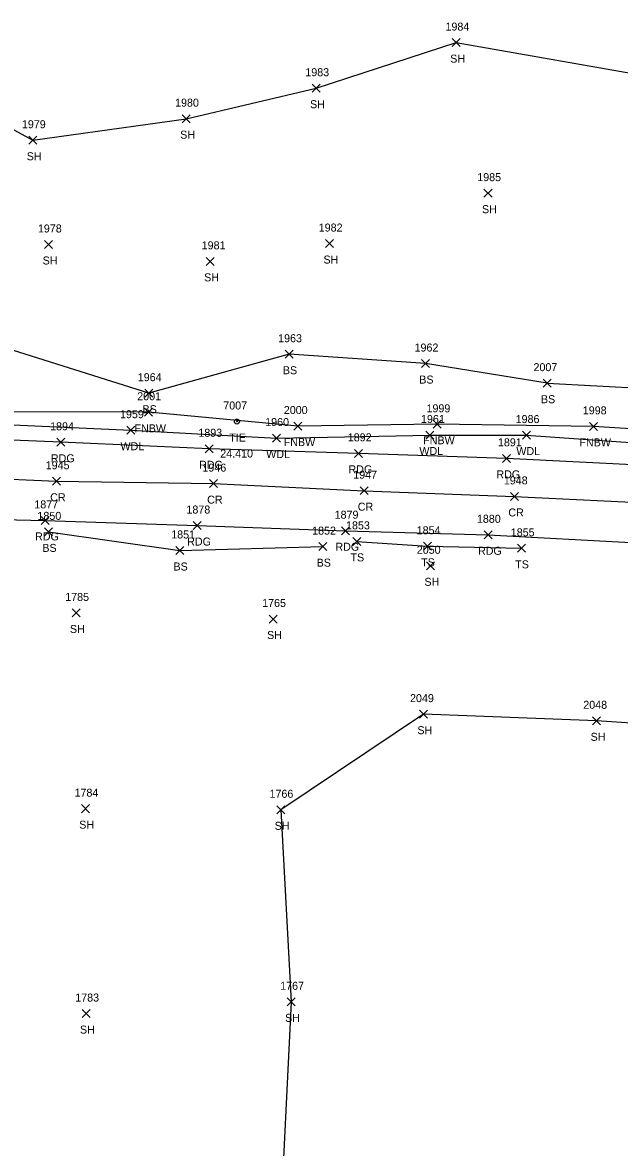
# Model space of a CAD drawing. Extents: x 1482574 to 1485769, y 580696 to 595649.
# Drawn here: x 1485228.7 to 1485377.8, y 582623.9 to 582904.9 of the extents above; entities that cross this region are included whole.
import ezdxf

# ---------------------------------------------------------------- set-up
doc = ezdxf.new("R2010")
doc.units = 0
for name, color, linetype in [('C_A', 7, 'Continuous'), ('C_C', 7, 'Continuous'), ('C_I', 7, 'Continuous'), ('CBP', 7, 'Continuous'), ('L_A', 7, 'Continuous'), ('L_I', 7, 'Continuous'), ('L_TIC', 7, 'Continuous'), ('LAWA', 7, 'Continuous'), ('LELB', 7, 'Continuous'), ('LFNC', 7, 'Continuous'), ('LSOGP', 7, 'Continuous'), ('P_A', 7, 'Continuous'), ('P_I', 7, 'Continuous'), ('P_TIC', 7, 'Continuous'), ('PEU', 7, 'Continuous'), ('PRC', 7, 'Continuous')]:
    doc.layers.add(name, color=color, linetype=linetype)

msp = doc.modelspace()

# ---------------------------------------------------------------- linework, layer by layer
at = {"layer": 'CBP'}
for radius in [0.625, 0.0833]:
    msp.add_circle((1485282.27, 582805.25), radius, dxfattribs=at)
at = {"layer": 'L_TIC'}
for points in [[(1485336.05, 582898.91), (1485338.05, 582900.91)], [(1485338.05, 582898.91), (1485336.05, 582900.91)], [(1485301.04, 582887.52), (1485303.04, 582889.52)], [(1485303.04, 582887.52), (1485301.04, 582889.52)], [(1485268.61, 582879.91), (1485270.61, 582881.91)], [(1485270.61, 582879.91), (1485268.61, 582881.91)], [(1485230.28, 582874.52), (1485232.28, 582876.52)], [(1485232.28, 582874.52), (1485230.28, 582876.52)], [(1485343.97, 582861.3), (1485345.97, 582863.3)], [(1485345.97, 582861.3), (1485343.97, 582863.3)], [(1485304.39, 582848.71), (1485306.39, 582850.71)], [(1485306.39, 582848.71), (1485304.39, 582850.71)], [(1485234.26, 582848.48), (1485236.26, 582850.48)], [(1485236.26, 582848.48), (1485234.26, 582850.48)], [(1485274.6, 582844.27), (1485276.6, 582846.26)], [(1485276.6, 582844.27), (1485274.6, 582846.26)], [(1485294.3, 582821.06), (1485296.3, 582823.06)], [(1485296.3, 582821.06), (1485294.3, 582823.06)], [(1485328.37, 582818.73), (1485330.37, 582820.73)], [(1485330.37, 582818.73), (1485328.37, 582820.73)], [(1485358.75, 582813.83), (1485360.75, 582815.83)], [(1485360.75, 582813.83), (1485358.75, 582815.83)], [(1485259.26, 582811.32), (1485261.26, 582813.32)], [(1485261.26, 582811.32), (1485259.26, 582813.32)], [(1485259.22, 582806.56), (1485261.22, 582808.55)], [(1485261.22, 582806.56), (1485259.22, 582808.55)], [(1485254.78, 582802.08), (1485256.78, 582804.08)], [(1485256.78, 582802.08), (1485254.78, 582804.08)], [(1485296.48, 582803.12), (1485298.48, 582805.12)], [(1485298.48, 582803.12), (1485296.48, 582805.12)], [(1485329.42, 582800.88), (1485331.42, 582802.88)], [(1485331.42, 582800.88), (1485329.42, 582802.88)], [(1485331.31, 582803.55), (1485333.31, 582805.55)], [(1485333.31, 582803.55), (1485331.31, 582805.55)], [(1485353.62, 582800.86), (1485355.62, 582802.86)], [(1485355.62, 582800.86), (1485353.62, 582802.86)], [(1485370.33, 582803.04), (1485372.33, 582805.04)], [(1485372.33, 582803.04), (1485370.33, 582805.04)], [(1485291.16, 582800.12), (1485293.16, 582802.12)], [(1485293.16, 582800.12), (1485291.16, 582802.12)], [(1485234.24, 582776.68), (1485236.24, 582778.68)], [(1485236.24, 582776.68), (1485234.24, 582778.68)], [(1485302.74, 582773), (1485304.74, 582774.99)], [(1485304.74, 582773), (1485302.74, 582774.99)], [(1485311.21, 582774.31), (1485313.21, 582776.31)], [(1485313.21, 582774.31), (1485311.21, 582776.31)], [(1485328.86, 582773.08), (1485330.86, 582775.08)], [(1485330.86, 582773.08), (1485328.86, 582775.08)], [(1485266.98, 582772.03), (1485268.98, 582774.03)], [(1485268.98, 582772.03), (1485266.98, 582774.03)], [(1485352.35, 582772.57), (1485354.35, 582774.57)], [(1485354.35, 582772.57), (1485352.35, 582774.57)], [(1485329.62, 582768.21), (1485331.62, 582770.21)], [(1485331.62, 582768.21), (1485329.62, 582770.21)], [(1485241.09, 582756.42), (1485243.09, 582758.42)], [(1485243.09, 582756.42), (1485241.09, 582758.42)], [(1485290.31, 582754.91), (1485292.31, 582756.91)], [(1485292.31, 582754.91), (1485290.31, 582756.91)], [(1485327.85, 582731.14), (1485329.85, 582733.13)], [(1485329.85, 582731.14), (1485327.85, 582733.13)], [(1485371.1, 582729.48), (1485373.1, 582731.48)], [(1485373.1, 582729.48), (1485371.1, 582731.48)], [(1485243.42, 582707.53), (1485245.42, 582709.53)], [(1485245.42, 582707.53), (1485243.42, 582709.53)], [(1485292.2, 582707.25), (1485294.2, 582709.25)], [(1485294.2, 582707.25), (1485292.2, 582709.25)], [(1485294.81, 582659.27), (1485296.81, 582661.27)], [(1485296.81, 582659.27), (1485294.81, 582661.27)], [(1485243.59, 582656.34), (1485245.59, 582658.34)], [(1485245.59, 582656.34), (1485243.59, 582658.34)]]:
    msp.add_lwpolyline(points, dxfattribs=at)
at = {"layer": 'LAWA'}
for points in [[(1485354.62, 582801.86), (1485388.81, 582799.44), (1485419.98, 582794.35), (1485448.39, 582792.59), (1485450.85, 582822.16), (1485456.27, 582853.75), (1485449.63, 582881.76)], [(1485075.39, 582809.38), (1485110.35, 582811.3), (1485146.75, 582808.85), (1485183.43, 582808.82), (1485218.79, 582804.79), (1485255.78, 582803.08), (1485292.16, 582801.12), (1485330.42, 582801.88)], [(1485330.42, 582801.88), (1485354.62, 582801.86)]]:
    msp.add_lwpolyline(points, dxfattribs=at)
at = {"layer": 'LELB'}
for points in [[(1485329.37, 582819.73), (1485295.3, 582822.06), (1485260.25, 582812.32), (1485223.3, 582824.03), (1485182.19, 582825.55), (1485145.38, 582822.16), (1485107.77, 582829.73), (1485073.6, 582814.24)], [(1485359.75, 582814.83), (1485329.37, 582819.73)], [(1485359.75, 582814.83), (1485396.92, 582812.87), (1485424.14, 582801.4), (1485445.69, 582800.29)], [(1485235.24, 582777.68), (1485267.98, 582773.03), (1485303.74, 582773.99)], [(1485312.21, 582775.31), (1485329.86, 582774.08), (1485353.35, 582773.57)]]:
    msp.add_lwpolyline(points, dxfattribs=at)
at = {"layer": 'LFNC'}
msp.add_lwpolyline([(1485444.75, 582880.86), (1485445.39, 582846.22), (1485446.94, 582814.23), (1485447.63, 582798.73), (1485410.11, 582801.55), (1485371.33, 582804.04), (1485332.31, 582804.55), (1485297.48, 582804.12), (1485260.22, 582807.56), (1485224.34, 582807.64), (1485190.99, 582809.68), (1485155.77, 582811.06), (1485118.32, 582812.79), (1485079.67, 582814.76)], dxfattribs=at)
at = {"layer": 'LSOGP'}
for points in [[(1485198.54, 582893.35), (1485231.28, 582875.52), (1485269.61, 582880.91), (1485302.04, 582888.52), (1485337.05, 582899.91), (1485393.45, 582890.05)], [(1485434.74, 582726.33), (1485372.1, 582730.48), (1485328.85, 582732.14), (1485293.2, 582708.25), (1485295.81, 582660.27), (1485293.37, 582611.08)]]:
    msp.add_lwpolyline(points, dxfattribs=at)
at = {"layer": 'P_TIC'}
for points in [[(1485237.33, 582799.06), (1485239.32, 582801.05)], [(1485239.32, 582799.06), (1485237.33, 582801.05)], [(1485274.33, 582797.44), (1485276.33, 582799.44)], [(1485276.33, 582797.44), (1485274.33, 582799.44)], [(1485311.65, 582796.3), (1485313.65, 582798.3)], [(1485313.65, 582796.3), (1485311.65, 582798.3)], [(1485348.57, 582795.05), (1485350.57, 582797.05)], [(1485350.57, 582795.05), (1485348.57, 582797.05)], [(1485236.21, 582789.32), (1485238.21, 582791.32)], [(1485238.21, 582789.32), (1485236.21, 582791.32)], [(1485275.4, 582788.73), (1485277.4, 582790.73)], [(1485277.4, 582788.73), (1485275.4, 582790.73)], [(1485313.01, 582786.98), (1485315.01, 582788.97)], [(1485315.01, 582786.98), (1485313.01, 582788.97)], [(1485350.61, 582785.54), (1485352.61, 582787.54)], [(1485352.61, 582785.54), (1485350.61, 582787.54)], [(1485233.38, 582779.55), (1485235.37, 582781.55)], [(1485235.37, 582779.55), (1485233.38, 582781.55)], [(1485271.35, 582778.26), (1485273.35, 582780.26)], [(1485273.35, 582778.26), (1485271.35, 582780.26)], [(1485308.37, 582776.98), (1485310.37, 582778.97)], [(1485310.37, 582776.98), (1485308.37, 582778.97)], [(1485343.98, 582775.96), (1485345.98, 582777.95)], [(1485345.98, 582775.96), (1485343.98, 582777.95)]]:
    msp.add_lwpolyline(points, dxfattribs=at)
at = {"layer": 'PEU'}
for points in [[(1485531.28, 582787.96), (1485495.65, 582789.28), (1485458.89, 582790.65), (1485422.36, 582792.38), (1485386.02, 582794.17), (1485349.57, 582796.05), (1485312.65, 582797.3), (1485275.33, 582798.44), (1485238.32, 582800.06), (1485201.72, 582801.6), (1485164.43, 582802.34), (1485126.62, 582802.94), (1485087.95, 582802.73), (1485050.59, 582800.64), (1485020.76, 582798.35)], [(1485018.3, 582777.6), (1485052.2, 582781.7), (1485089.37, 582783.76), (1485126.42, 582783.6), (1485162.71, 582782.66), (1485198.5, 582781.38), (1485234.38, 582780.55), (1485272.35, 582779.26), (1485309.37, 582777.97), (1485344.98, 582776.95), (1485382.23, 582774.94), (1485419.2, 582772.87), (1485456.31, 582771.9), (1485493.57, 582770.65), (1485529.76, 582768.73)]]:
    msp.add_lwpolyline(points, dxfattribs=at)
at = {"layer": 'PRC'}
msp.add_lwpolyline([(1484877.81, 582769.15), (1484904.87, 582776.15), (1484940.53, 582783.33), (1484976.16, 582785.88), (1485013.02, 582788.73), (1485049.78, 582790.74), (1485087.17, 582792.59), (1485124.29, 582793.12), (1485161.85, 582792.55), (1485199.37, 582792.01), (1485237.21, 582790.32), (1485276.4, 582789.73), (1485314.01, 582787.97), (1485351.61, 582786.54), (1485389.46, 582784.69), (1485427.82, 582782.64), (1485465.75, 582781.68), (1485504.6, 582780.33), (1485530.49, 582779.29)], dxfattribs=at)

# ---------------------------------------------------------------- texts
at = {"layer": 'C_A'}
msp.add_text('TIE', height=2, dxfattribs=at).set_placement((1485280.35, 582800.25))
at = {"layer": 'C_C'}
msp.add_text('24.410', height=2, dxfattribs=at).set_placement((1485278.11, 582796.26))
at = {"layer": 'C_I'}
msp.add_text('7007', height=2, dxfattribs=at).set_placement((1485278.86, 582808.26))
at = {"layer": 'L_A'}
for s, p in [('SH', (1485335.53, 582894.91)), ('SH', (1485300.53, 582883.52)), ('SH', (1485268.1, 582875.91)), ('SH', (1485229.77, 582870.52)), ('SH', (1485343.46, 582857.3)), ('SH', (1485233.75, 582844.48)), ('SH', (1485303.88, 582844.71)), ('SH', (1485274.09, 582840.27)), ('BS', (1485293.74, 582817.06)), ('BS', (1485327.81, 582814.73)), ('BS', (1485358.19, 582809.83)), ('BS', (1485258.7, 582807.32)), ('FNBW', (1485256.69, 582802.55)), ('WDL', (1485253.19, 582798.08)), ('FNBW', (1485293.95, 582799.12)), ('FNBW', (1485328.78, 582799.55)), ('FNBW', (1485367.8, 582799.04)), ('WDL', (1485289.58, 582796.12)), ('WDL', (1485327.83, 582796.88)), ('WDL', (1485352.04, 582796.86)), ('BS', (1485233.68, 582772.68)), ('TS', (1485310.62, 582770.31)), ('BS', (1485266.42, 582768.03)), ('BS', (1485302.18, 582768.99)), ('TS', (1485328.27, 582769.08)), ('TS', (1485351.76, 582768.57)), ('SH', (1485329.11, 582764.21)), ('SH', (1485240.57, 582752.42)), ('SH', (1485289.8, 582750.91)), ('SH', (1485327.34, 582727.13)), ('SH', (1485370.59, 582725.48)), ('SH', (1485242.9, 582703.53)), ('SH', (1485291.69, 582703.25)), ('SH', (1485294.3, 582655.27)), ('SH', (1485243.08, 582652.34))]:
    msp.add_text(s, height=2, dxfattribs=at).set_placement(p)
at = {"layer": 'L_I'}
for s, p in [('1984', (1485334.35, 582902.91)), ('1983', (1485299.35, 582891.52)), ('1980', (1485266.83, 582883.91)), ('1979', (1485228.58, 582878.52)), ('1985', (1485342.28, 582865.3)), ('1978', (1485232.57, 582852.48)), ('1982', (1485302.7, 582852.71)), ('1981', (1485273.47, 582848.27)), ('1963', (1485292.56, 582825.06)), ('1962', (1485326.63, 582822.73)), ('2007', (1485356.33, 582817.83)), ('1964', (1485257.51, 582815.32)), ('2001', (1485257.37, 582810.56)), ('2000', (1485293.98, 582807.12)), ('1999', (1485329.61, 582807.55)), ('1998', (1485368.64, 582807.04)), ('1959', (1485253.08, 582806.08)), ('1960', (1485289.33, 582804.12)), ('1961', (1485328.24, 582804.88)), ('1986', (1485351.87, 582804.86)), ('1850', (1485232.46, 582780.68)), ('1853', (1485309.52, 582778.31)), ('1851', (1485265.86, 582776.03)), ('1852', (1485301.05, 582776.99)), ('1854', (1485327.16, 582777.08)), ('1855', (1485350.66, 582776.57)), ('2050', (1485327.19, 582772.21)), ('1785', (1485239.39, 582760.42)), ('1765', (1485288.57, 582758.91)), ('2049', (1485325.5, 582735.14)), ('2048', (1485368.76, 582733.48)), ('1784', (1485241.72, 582711.53)), ('1766', (1485290.41, 582711.25)), ('1767', (1485293.07, 582663.27)), ('1783', (1485241.9, 582660.34))]:
    msp.add_text(s, height=2, dxfattribs=at).set_placement(p)
at = {"layer": 'P_A'}
for s, p in [('RDG', (1485235.81, 582795.06)), ('RDG', (1485272.82, 582793.44)), ('RDG', (1485310.13, 582792.3)), ('RDG', (1485347.06, 582791.05)), ('CR', (1485235.64, 582785.32)), ('CR', (1485274.84, 582784.73)), ('CR', (1485312.45, 582782.97)), ('CR', (1485350.05, 582781.54)), ('RDG', (1485231.86, 582775.55)), ('RDG', (1485269.84, 582774.26)), ('RDG', (1485306.86, 582772.97)), ('RDG', (1485342.47, 582771.95))]:
    msp.add_text(s, height=2, dxfattribs=at).set_placement(p)
at = {"layer": 'P_I'}
for s, p in [('1894', (1485235.63, 582803.06)), ('1893', (1485272.64, 582801.44)), ('1892', (1485309.95, 582800.3)), ('1891', (1485347.45, 582799.05)), ('1945', (1485234.52, 582793.32)), ('1946', (1485273.65, 582792.73)), ('1947', (1485311.32, 582790.97)), ('1948', (1485348.92, 582789.54)), ('1877', (1485231.68, 582783.55)), ('1878', (1485269.66, 582782.26)), ('1879', (1485306.67, 582780.97)), ('1880', (1485342.2, 582779.95))]:
    msp.add_text(s, height=2, dxfattribs=at).set_placement(p)

doc.saveas('drawing.dxf')
